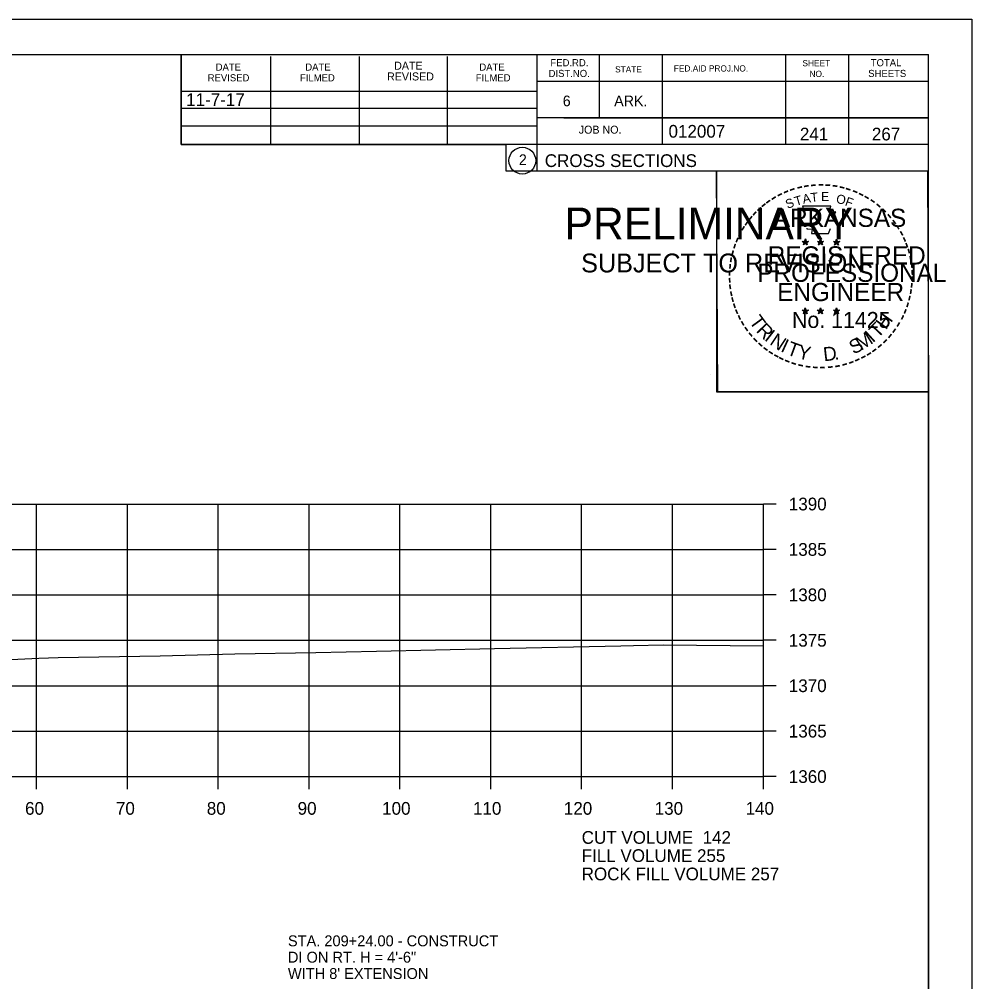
# Model space of a CAD drawing. Extents: x 1374311 to 1383814, y 384102 to 406278.
# Drawn here: x 1382698.2 to 1382803, y 404039.1 to 404145.1 of the extents above; entities that cross this region are included whole.
import ezdxf

# ---------------------------------------------------------------- set-up
doc = ezdxf.new("R2010")
doc.units = 0
for name, color, linetype in [('R_Axis', 7, 'Continuous'), ('R_Axis Annot', 7, 'Continuous'), ('R_Border', 7, 'Continuous'), ('R_Border PE', 7, 'Continuous'), ('R_Border Prem', 7, 'Continuous'), ('R_Exist Surface', 7, 'Continuous'), ('R_Fin Surface', 7, 'Continuous'), ('R_Grid', 7, 'Continuous'), ('R_No Plot', 7, 'Continuous'), ('R_Water', 7, 'Continuous'), ('R_Water Annot', 7, 'Continuous')]:
    doc.layers.add(name, color=color, linetype=linetype)

msp = doc.modelspace()

# ---------------------------------------------------------------- linework, layer by layer
at = {"layer": 'R_Axis'}
for p, q in [((1382780.07, 404061.7), (1382780.07, 404091.7)), ((1382781.47, 404091.7), (1382780.07, 404091.7)), ((1382781.47, 404086.7), (1382780.07, 404086.7)), ((1382781.47, 404081.7), (1382780.07, 404081.7)), ((1382781.47, 404076.7), (1382780.07, 404076.7)), ((1382781.47, 404071.7), (1382780.07, 404071.7)), ((1382781.47, 404066.7), (1382780.07, 404066.7)), ((1382500.07, 404061.7), (1382780.07, 404061.7)), ((1382700.07, 404060.3), (1382700.07, 404061.7)), ((1382710.07, 404060.3), (1382710.07, 404061.7)), ((1382720.07, 404060.3), (1382720.07, 404061.7)), ((1382730.07, 404060.3), (1382730.07, 404061.7)), ((1382740.07, 404060.3), (1382740.07, 404061.7)), ((1382750.07, 404060.3), (1382750.07, 404061.7)), ((1382760.07, 404060.3), (1382760.07, 404061.7)), ((1382770.07, 404060.3), (1382770.07, 404061.7)), ((1382780.07, 404060.3), (1382780.07, 404061.7)), ((1382781.47, 404061.7), (1382780.07, 404061.7))]:
    msp.add_line(p, q, dxfattribs=at)
at = {"layer": 'R_Border'}
for p, q in [((1382482.07, 404141.16), (1382798.25, 404141.16)), ((1382715.99, 404131.28), (1382715.99, 404141.16)), ((1382725.85, 404131.28), (1382725.85, 404140.96)), ((1382735.61, 404131.28), (1382735.61, 404140.96)), ((1382745.29, 404131.28), (1382745.29, 404140.96)), ((1382755.15, 404141.16), (1382755.15, 404128.36)), ((1382761.99, 404141.16), (1382761.99, 404134.22)), ((1382768.93, 404141.16), (1382768.93, 404131.28)), ((1382782.51, 404141.16), (1382782.51, 404131.28)), ((1382789.45, 404141.16), (1382789.45, 404131.28)), ((1382798.25, 403935.7), (1382798.25, 404141.16)), ((1382798.25, 404138.22), (1382755.15, 404138.22)), ((1382798.25, 404138.24), (1382798.25, 404138.24)), ((1382715.99, 404137.14), (1382755.15, 404137.14)), ((1382715.99, 404135.28), (1382755.15, 404135.28)), ((1382715.99, 404131.28), (1382715.99, 404133.34)), ((1382715.99, 404133.34), (1382755.15, 404133.34)), ((1382798.25, 404134.22), (1382755.15, 404134.22)), ((1382758.11, 404134.22), (1382798.25, 404134.22)), ((1382798.25, 404131.28), (1382715.99, 404131.28)), ((1382755.15, 404128.36), (1382798.25, 404128.36))]:
    msp.add_line(p, q, dxfattribs=at)
msp.add_circle((1382753.54, 404129.49), 1.47, dxfattribs=at)
at = {"layer": 'R_Border PE'}
for p, q in [((1382784.34, 404120.61), (1382784.69, 404120.5)), ((1382784.34, 404120.61), (1382784.59, 404120.57)), ((1382784.34, 404120.61), (1382784.57, 404120.49)), ((1382784.69, 404120.87), (1382784.64, 404120.62)), ((1382784.69, 404120.5), (1382784.69, 404120.87)), ((1382784.69, 404120.87), (1382784.73, 404120.62)), ((1382785.03, 404120.61), (1382784.69, 404120.5)), ((1382785.03, 404120.61), (1382784.75, 404120.57)), ((1382785.03, 404120.61), (1382784.83, 404120.51)), ((1382786.01, 404120.61), (1382786.36, 404120.5)), ((1382786.01, 404120.61), (1382786.26, 404120.57)), ((1382786.01, 404120.61), (1382786.24, 404120.49)), ((1382786.36, 404120.87), (1382786.31, 404120.62)), ((1382786.36, 404120.5), (1382786.36, 404120.87)), ((1382786.36, 404120.87), (1382786.4, 404120.62)), ((1382786.7, 404120.61), (1382786.36, 404120.5)), ((1382786.7, 404120.61), (1382786.42, 404120.57)), ((1382786.7, 404120.61), (1382786.5, 404120.51)), ((1382787.77, 404120.6), (1382788.12, 404120.49)), ((1382787.77, 404120.6), (1382788.02, 404120.56)), ((1382787.77, 404120.6), (1382788.01, 404120.48)), ((1382788.12, 404120.86), (1382788.08, 404120.6)), ((1382788.12, 404120.49), (1382788.12, 404120.86)), ((1382788.12, 404120.86), (1382788.17, 404120.61)), ((1382788.47, 404120.6), (1382788.12, 404120.49)), ((1382788.47, 404120.6), (1382788.18, 404120.55)), ((1382788.47, 404120.6), (1382788.26, 404120.5)), ((1382784.47, 404120.21), (1382784.69, 404120.5)), ((1382784.47, 404120.21), (1382784.6, 404120.45)), ((1382784.47, 404120.21), (1382784.68, 404120.42)), ((1382784.9, 404120.21), (1382784.68, 404120.42)), ((1382784.9, 404120.21), (1382784.69, 404120.5)), ((1382784.9, 404120.21), (1382784.76, 404120.5)), ((1382786.14, 404120.21), (1382786.36, 404120.5)), ((1382786.14, 404120.21), (1382786.27, 404120.45)), ((1382786.14, 404120.21), (1382786.35, 404120.42)), ((1382786.57, 404120.21), (1382786.35, 404120.42)), ((1382786.57, 404120.21), (1382786.36, 404120.5)), ((1382786.57, 404120.21), (1382786.43, 404120.5)), ((1382787.9, 404120.19), (1382788.12, 404120.49)), ((1382787.9, 404120.19), (1382788.03, 404120.44)), ((1382787.9, 404120.19), (1382788.12, 404120.41)), ((1382788.33, 404120.19), (1382788.12, 404120.49)), ((1382788.33, 404120.19), (1382788.12, 404120.41)), ((1382788.33, 404120.19), (1382788.2, 404120.49)), ((1382784.68, 404113.3), (1382784.64, 404113.04)), ((1382784.68, 404112.93), (1382784.68, 404113.3)), ((1382784.68, 404113.3), (1382784.73, 404113.05)), ((1382786.35, 404113.3), (1382786.31, 404113.04)), ((1382786.35, 404112.93), (1382786.35, 404113.3)), ((1382786.35, 404113.3), (1382786.4, 404113.05)), ((1382788.12, 404113.29), (1382788.08, 404113.03)), ((1382788.12, 404112.92), (1382788.12, 404113.29)), ((1382788.12, 404113.29), (1382788.17, 404113.04)), ((1382784.33, 404113.04), (1382784.68, 404112.93)), ((1382784.33, 404113.04), (1382784.59, 404113)), ((1382784.33, 404113.04), (1382784.57, 404112.92)), ((1382784.47, 404112.63), (1382784.68, 404112.93)), ((1382784.47, 404112.63), (1382784.59, 404112.88)), ((1382784.47, 404112.63), (1382784.68, 404112.85)), ((1382785.03, 404113.04), (1382784.68, 404112.93)), ((1382784.89, 404112.63), (1382784.68, 404112.93)), ((1382784.89, 404112.63), (1382784.68, 404112.85)), ((1382785.03, 404113.04), (1382784.74, 404112.99)), ((1382784.89, 404112.63), (1382784.76, 404112.92)), ((1382785.03, 404113.04), (1382784.82, 404112.94)), ((1382786, 404113.04), (1382786.35, 404112.93)), ((1382786, 404113.04), (1382786.25, 404113)), ((1382786, 404113.04), (1382786.24, 404112.92)), ((1382786.13, 404112.63), (1382786.35, 404112.93)), ((1382786.13, 404112.63), (1382786.26, 404112.88)), ((1382786.13, 404112.63), (1382786.35, 404112.85)), ((1382786.7, 404113.04), (1382786.35, 404112.93)), ((1382786.56, 404112.63), (1382786.35, 404112.93)), ((1382786.56, 404112.63), (1382786.35, 404112.85)), ((1382786.7, 404113.04), (1382786.41, 404112.99)), ((1382786.56, 404112.63), (1382786.43, 404112.92)), ((1382786.7, 404113.04), (1382786.49, 404112.94)), ((1382787.77, 404113.03), (1382788.12, 404112.92)), ((1382787.77, 404113.03), (1382788.02, 404112.99)), ((1382787.77, 404113.03), (1382788.01, 404112.91)), ((1382787.9, 404112.62), (1382788.12, 404112.92)), ((1382787.9, 404112.62), (1382788.03, 404112.87)), ((1382787.9, 404112.62), (1382788.12, 404112.84)), ((1382788.46, 404113.03), (1382788.12, 404112.92)), ((1382788.33, 404112.62), (1382788.12, 404112.92)), ((1382788.33, 404112.62), (1382788.12, 404112.84)), ((1382788.46, 404113.03), (1382788.18, 404112.98)), ((1382788.33, 404112.62), (1382788.19, 404112.91)), ((1382788.46, 404113.03), (1382788.26, 404112.93))]:
    msp.add_line(p, q, dxfattribs=at)
for points in [[(1382784.38, 404124.49), (1382784.65, 404123.67)], [(1382787.89, 404123.57), (1382788.03, 404123.85), (1382787.35, 404123.83), (1382787.49, 404124.49), (1382784.38, 404124.49)], [(1382784.87, 404122.07), (1382784.87, 404121.98), (1382785.43, 404121.96), (1382785.38, 404121.49), (1382787.25, 404121.49), (1382787.45, 404122.03)], [(1382784.69, 404120.87), (1382784.9, 404120.21), (1382784.34, 404120.61), (1382785.03, 404120.61), (1382784.47, 404120.21), (1382784.69, 404120.87)], [(1382786.36, 404120.87), (1382786.57, 404120.21), (1382786.01, 404120.61), (1382786.7, 404120.61), (1382786.14, 404120.21), (1382786.36, 404120.87)], [(1382788.12, 404120.86), (1382788.33, 404120.19), (1382787.77, 404120.6), (1382788.47, 404120.6), (1382787.9, 404120.19), (1382788.12, 404120.86)], [(1382784.68, 404113.3), (1382784.89, 404112.63), (1382784.33, 404113.04), (1382785.03, 404113.04), (1382784.47, 404112.63), (1382784.68, 404113.3)], [(1382786.35, 404113.3), (1382786.56, 404112.63), (1382786, 404113.04), (1382786.7, 404113.04), (1382786.13, 404112.63), (1382786.35, 404113.3)], [(1382788.12, 404113.29), (1382788.33, 404112.62), (1382787.77, 404113.03), (1382788.46, 404113.03), (1382787.9, 404112.62), (1382788.12, 404113.29)]]:
    msp.add_lwpolyline(points, dxfattribs=at)
for centre, radius in [((1382784.68, 404120.5), 0.172), ((1382784.68, 404120.5), 0.145), ((1382784.68, 404120.5), 0.116), ((1382784.68, 404120.5), 0.0991), ((1382784.68, 404120.5), 0.0747), ((1382784.68, 404120.5), 0.0495), ((1382784.68, 404120.5), 0.0296), ((1382786.35, 404120.5), 0.172), ((1382786.35, 404120.5), 0.145), ((1382786.35, 404120.5), 0.116), ((1382786.35, 404120.5), 0.0991), ((1382786.35, 404120.5), 0.0747), ((1382786.35, 404120.5), 0.0495), ((1382786.35, 404120.5), 0.0296), ((1382788.12, 404120.49), 0.172), ((1382788.12, 404120.49), 0.145), ((1382788.12, 404120.49), 0.116), ((1382788.12, 404120.49), 0.0991), ((1382788.12, 404120.49), 0.0747), ((1382788.12, 404120.49), 0.0495), ((1382788.12, 404120.49), 0.0296), ((1382784.68, 404112.93), 0.172), ((1382784.68, 404112.93), 0.145), ((1382784.68, 404112.93), 0.116), ((1382784.68, 404112.93), 0.0991), ((1382784.68, 404112.93), 0.0747), ((1382784.68, 404112.93), 0.0495), ((1382784.68, 404112.93), 0.0296), ((1382786.35, 404112.93), 0.172), ((1382786.35, 404112.93), 0.145), ((1382786.35, 404112.93), 0.116), ((1382786.35, 404112.93), 0.0991), ((1382786.35, 404112.93), 0.0747), ((1382786.35, 404112.93), 0.0495), ((1382786.35, 404112.93), 0.0296), ((1382788.12, 404112.92), 0.172), ((1382788.12, 404112.92), 0.145), ((1382788.12, 404112.92), 0.116), ((1382788.12, 404112.92), 0.0991), ((1382788.12, 404112.92), 0.0747), ((1382788.12, 404112.92), 0.0495), ((1382788.12, 404112.92), 0.0296)]:
    msp.add_circle(centre, radius, dxfattribs=at)
at = {"layer": 'R_Exist Surface'}
msp.add_lwpolyline([(1382697.24, 404074.59), (1382700.32, 404074.72), (1382702.46, 404074.79), (1382713.67, 404075), (1382721.89, 404075.2), (1382730.81, 404075.37), (1382737.49, 404075.49), (1382750.47, 404075.81), (1382764.39, 404076.1), (1382765.78, 404076.13), (1382769.03, 404076.2), (1382780.07, 404076.1)], dxfattribs=at)
at = {"layer": 'R_Grid'}
for p, q in [((1382500.07, 404091.7), (1382780.07, 404091.7)), ((1382700.07, 404061.7), (1382700.07, 404091.7)), ((1382710.07, 404061.7), (1382710.07, 404091.7)), ((1382720.07, 404061.7), (1382720.07, 404091.7)), ((1382730.07, 404061.7), (1382730.07, 404091.7)), ((1382740.07, 404061.7), (1382740.07, 404091.7)), ((1382750.07, 404061.7), (1382750.07, 404091.7)), ((1382760.07, 404061.7), (1382760.07, 404091.7)), ((1382770.07, 404061.7), (1382770.07, 404091.7)), ((1382780.07, 404061.7), (1382780.07, 404091.7)), ((1382500.07, 404086.7), (1382780.07, 404086.7)), ((1382500.07, 404081.7), (1382780.07, 404081.7)), ((1382500.07, 404076.7), (1382780.07, 404076.7)), ((1382500.07, 404071.7), (1382780.07, 404071.7)), ((1382500.07, 404066.7), (1382780.07, 404066.7)), ((1382500.07, 404061.7), (1382780.07, 404061.7))]:
    msp.add_line(p, q, dxfattribs=at)
at = {"layer": 'R_No Plot'}
for p, q in [((1382469.67, 404145.05), (1382803, 404145.05)), ((1382774.29, 404105.9), (1382774.29, 404105.9))]:
    msp.add_line(p, q, dxfattribs=at)
for points in [[(1382469.66, 404145.05), (1382803, 404145.05), (1382803, 403931.72), (1382469.66, 403931.72)], [(1382715.99, 404141.16), (1382715.99, 404131.28), (1382751.72, 404131.28), (1382751.72, 404128.36), (1382774.92, 404128.36), (1382774.92, 404104.03), (1382798.25, 404104.03), (1382798.25, 403935.7), (1382482.07, 403935.7), (1382482.07, 404141.16)], [(1382774.92, 404128.36), (1382798.13, 404128.36), (1382798.25, 404104.03), (1382775.04, 404104.03)]]:
    msp.add_lwpolyline(points, close=True, dxfattribs=at)

# ---------------------------------------------------------------- texts
at = {"layer": 'R_Axis Annot'}
for s, p in [('1390', (1382782.87, 404091)), ('1385', (1382782.87, 404086)), ('1380', (1382782.87, 404081)), ('1375', (1382782.87, 404076)), ('1370', (1382782.87, 404071)), ('1365', (1382782.87, 404066)), ('1360', (1382782.87, 404061)), ('60', (1382698.81, 404057.5)), ('70', (1382708.81, 404057.5)), ('80', (1382718.81, 404057.5)), ('90', (1382728.81, 404057.5)), ('100', (1382738.11, 404057.5)), ('110', (1382748.11, 404057.5)), ('120', (1382758.11, 404057.5)), ('130', (1382768.11, 404057.5)), ('140', (1382778.11, 404057.5)), ('CUT VOLUME  142', (1382760.07, 404054.3)), ('FILL VOLUME 255', (1382760.07, 404052.3))]:
    msp.add_text(s, height=1.4, dxfattribs=at).set_placement(p)
at = {"layer": 'R_Border'}
for s, height, p in [('FED.RD.', 0.782, (1382756.63, 404139.88)), ('TOTAL', 0.782, (1382791.89, 404139.88)), ('DATE', 0.782, (1382719.79, 404139.4)), ('DATE', 0.782, (1382729.65, 404139.4)), ('DATE', 0.879, (1382739.43, 404139.5)), ('DATE', 0.782, (1382748.81, 404139.4)), ('STATE', 0.684, (1382763.75, 404139.2)), ('FED.AID PROJ.NO.', 0.684, (1382770.21, 404139.3)), ('SHEET', 0.684, (1382784.37, 404139.88)), ('REVISED', 0.782, (1382718.91, 404138.22)), ('FILMED', 0.782, (1382729.07, 404138.22)), ('REVISED', 0.879, (1382738.65, 404138.32)), ('FILMED', 0.782, (1382748.41, 404138.22)), ('DIST.NO.', 0.782, (1382756.43, 404138.7)), ('NO.', 0.684, (1382785.15, 404138.7)), ('SHEETS', 0.782, (1382791.61, 404138.7)), ('6', 1.17, (1382757.99, 404135.48)), ('ARK.', 1.172, (1382763.65, 404135.48)), ('JOB NO.', 0.879, (1382759.75, 404132.46)), ('012007', 1.4, (1382769.63, 404132.02)), ('2', 1.17, (1382753.16, 404129.01)), ('CROSS SECTIONS', 1.4, (1382756.01, 404128.79))]:
    msp.add_text(s, height=height, rotation=360, dxfattribs=at).set_placement(p)
at = {"layer": 'R_Border PE'}
for s, height, rotation, p in [('-', 1.6, 5.8968, (1382785.28, 404126.13)), ('-', 1.6, 0.1862, (1382786.05, 404126.2)), ('-', 1.6, 357.743, (1382786.78, 404126.19)), ('-', 1.6, 28.7918, (1382781.86, 404125.03)), ('-', 1.6, 24.3072, (1382782.49, 404125.35)), ('-', 1.6, 19.1761, (1382783.12, 404125.62)), ('-', 1.6, 13.6301, (1382783.87, 404125.86)), ('A', 1, 11.2132, (1382784.47, 404124.75)), ('-', 1.6, 10.2193, (1382784.55, 404126.02)), ('T', 1, 6.0228, (1382785.32, 404124.92)), ('E', 1, 0.8323, (1382786.43, 404125.03)), ('-', 1.6, 352.1617, (1382787.52, 404126.14)), ('-', 1.6, 347.2049, (1382788.24, 404126.02)), ('-', 1.6, 342.3362, (1382788.87, 404125.87)), ('-', 1.6, 337.8551, (1382789.61, 404125.64)), ('-', 1.6, 334.1211, (1382790.24, 404125.37)), ('-', 1.6, 38.9507, (1382780.21, 404123.89)), ('-', 1.6, 36.2317, (1382780.68, 404124.27)), ('-', 1.6, 34.0636, (1382781.26, 404124.66)), ('S', 1, 21.594, (1382782.73, 404124.17)), ('T', 1, 16.4036, (1382783.65, 404124.5)), ('O', 1, 350.4515, (1382788.03, 404124.82)), ('F', 1, 340.0707, (1382788.98, 404124.59)), ('-', 1.6, 329.6409, (1382790.82, 404125.09)), ('-', 1.6, 325.8627, (1382791.46, 404124.73)), ('-', 1.6, 320.5297, (1382792.07, 404124.3)), ('-', 1.6, 48.423, (1382779.33, 404123)), ('-', 1.6, 42.9622, (1382779.77, 404123.47)), ('ARKANSAS', 2, 360, (1382781.23, 404122.2)), ('-', 1.6, 315.5786, (1382792.67, 404123.81)), ('-', 1.6, 54.2325, (1382778.51, 404121.94)), ('-', 1.6, 50.6142, (1382778.92, 404122.51)), ('-', 1.6, 309.8797, (1382793.24, 404123.26)), ('-', 1.6, 306.6522, (1382793.77, 404122.66)), ('-', 1.6, 62.8713, (1382777.87, 404120.8)), ('-', 1.6, 58.0706, (1382778.18, 404121.42)), ('-', 1.4, 303.6753, (1382794.25, 404122.09)), ('-', 1.6, 299.6684, (1382794.57, 404121.49)), ('-', 1.6, 67.7743, (1382777.61, 404120.19)), ('-', 1.6, 294.6628, (1382794.89, 404120.88)), ('-', 1.6, 75.461, (1382777.2, 404118.85)), ('-', 1.6, 72.3945, (1382777.39, 404119.56)), ('REGISTERED', 2, 360, (1382780.55, 404118.06)), ('DWB', 0.01, 360, (1382784.67, 404120.5)), ('DWB', 0.01, 360, (1382786.34, 404120.5)), ('DWB', 0.01, 360, (1382788.11, 404120.49)), ('-', 1.6, 290.5728, (1382795.15, 404120.3)), ('-', 1.6, 285.1233, (1382795.39, 404119.72)), ('-', 1.6, 81.2013, (1382777.06, 404118.13)), ('-', 1.6, 280.5493, (1382795.59, 404118.98)), ('-', 1.6, 89.0622, (1382776.96, 404116.74)), ('-', 1.6, 85.1863, (1382776.99, 404117.44)), ('PROFESSIONAL', 2, 360, (1382779.4, 404116.15)), ('-', 1.6, 276.5962, (1382795.75, 404118.21)), ('-', 1.6, 274.3301, (1382795.81, 404117.49)), ('-', 1.6, 94.1959, (1382777, 404116.02)), ('-', 1.6, 269.9407, (1382795.84, 404116.85)), ('-', 1.6, 98.9479, (1382777.07, 404115.35)), ('ENGINEER', 2, 360, (1382781.59, 404114.03)), ('-', 1.6, 260.9953, (1382795.75, 404115.53)), ('-', 1.6, 263.5172, (1382795.82, 404116.19)), ('-', 1.6, 101.7149, (1382777.21, 404114.62)), ('-', 1.6, 105.4578, (1382777.37, 404114.02)), ('-', 1.6, 255.7626, (1382795.64, 404114.86)), ('-', 1.6, 109.0874, (1382777.58, 404113.39)), ('-', 1.6, 114.0643, (1382777.84, 404112.79)), ('-', 1.6, 247.8887, (1382795.24, 404113.46)), ('-', 1.6, 252.8681, (1382795.46, 404114.14)), ('-', 1.6, 115.7289, (1382778.14, 404112.18)), ('T', 1.54, 306.0406, (1382778.44, 404111.77)), ('No. 11425', 1.757, 360, (1382783.22, 404111.08)), ('DWB', 0.01, 360, (1382784.67, 404112.93)), ('DWB', 0.01, 360, (1382786.34, 404112.93)), ('DWB', 0.01, 360, (1382788.1, 404112.92)), ('H', 1.54, 54.6088, (1382793.56, 404110.8)), ('-', 1.6, 244.6197, (1382794.98, 404112.83)), ('-', 1.6, 120.4471, (1382778.5, 404111.59)), ('-', 1.6, 125.8934, (1382778.9, 404111.03)), ('R', 1.54, 314.005, (1382779.2, 404110.72)), ('T', 1.54, 46.6444, (1382792.67, 404109.86)), ('-', 1.6, 233.8452, (1382794.18, 404111.43)), ('-', 1.6, 239.0712, (1382794.58, 404112.08)), ('-', 1.6, 130.7181, (1382779.36, 404110.48)), ('-', 1.6, 134.2238, (1382779.88, 404109.93)), ('I', 1.54, 321.9694, (1382780.1, 404109.79)), ('N', 1.54, 326.5002, (1382780.67, 404109.32)), ('S', 1.54, 26.9312, (1382789.99, 404108.13)), ('M', 1.54, 32.6563, (1382790.83, 404108.54)), ('I', 1.54, 42.1136, (1382792.11, 404109.38)), ('-', 1.6, 231.2538, (1382793.75, 404110.86)), ('-', 1.6, 138.9338, (1382780.41, 404109.47)), ('-', 1.6, 144.6463, (1382780.96, 404109.06)), ('I', 1.54, 335.3603, (1382781.88, 404108.53)), ('T', 1.54, 339.8912, (1382782.54, 404108.2)), ('Y', 1.54, 347.8556, (1382783.76, 404107.76)), ('D', 1.54, 6.3969, (1382786.74, 404107.4)), ('-', 1.6, 221.0851, (1382792.75, 404109.79)), ('-', 1.6, 225.7653, (1382793.27, 404110.3)), ('-', 1.6, 148.0898, (1382781.52, 404108.69)), ('-', 1.6, 151.5704, (1382782.1, 404108.37)), ('-', 1.6, 154.6002, (1382782.62, 404108.12)), ('.', 1.54, 13.7642, (1382787.93, 404107.53)), ('-', 1.6, 207.3568, (1382791.11, 404108.59)), ('-', 1.6, 212.2491, (1382791.67, 404108.93)), ('-', 1.6, 215.7363, (1382792.2, 404109.32)), ('-', 1.6, 158.5612, (1382783.25, 404107.87)), ('-', 1.6, 162.7983, (1382783.93, 404107.65)), ('-', 1.6, 167.5555, (1382784.65, 404107.49)), ('-', 1.6, 173.1155, (1382785.42, 404107.38)), ('-', 1.6, 176.5183, (1382786.17, 404107.33)), ('-', 1.6, 181.5918, (1382786.91, 404107.34)), ('-', 1.6, 185.8167, (1382787.72, 404107.42)), ('-', 1.6, 191.2858, (1382788.46, 404107.55)), ('-', 1.6, 195.4743, (1382789.19, 404107.75)), ('-', 1.6, 200.7184, (1382789.86, 404107.99)), ('-', 1.6, 204.2516, (1382790.48, 404108.27))]:
    msp.add_text(s, height=height, rotation=rotation, dxfattribs=at).set_placement(p)
at = {"layer": 'R_Border Prem'}
for s, height, p in [('PRELIMINARY', 3.5, (1382758.2, 404120.82)), ('DWB', 0.01, (1382758.95, 404122.67)), ('SUBJECT TO REVISION', 2.0751, (1382760.01, 404117.19))]:
    msp.add_text(s, height=height, rotation=360, dxfattribs=at).set_placement(p)
at = {"layer": 'R_Fin Surface'}
for s, p in [('11-7-17', (1382716.54, 404135.51)), ('ROCK FILL VOLUME 257', (1382760.07, 404050.28))]:
    msp.add_text(s, height=1.4, dxfattribs=at).set_placement(p)
at = {"layer": 'R_Water'}
for s, p in [('241', (1382784.09, 404131.72)), ('267', (1382792.01, 404131.72))]:
    msp.add_text(s, height=1.4, rotation=360, dxfattribs=at).set_placement(p)
at = {"layer": 'R_Water Annot'}
for s, p in [('STA. 209+24.00 - CONSTRUCT', (1382727.74, 404043.02)), ('DI ON RT. H = 4\'-6"', (1382727.74, 404041.22)), ("WITH 8' EXTENSION", (1382727.74, 404039.42))]:
    msp.add_text(s, height=1.2, dxfattribs=at).set_placement(p)

doc.saveas('drawing.dxf')
